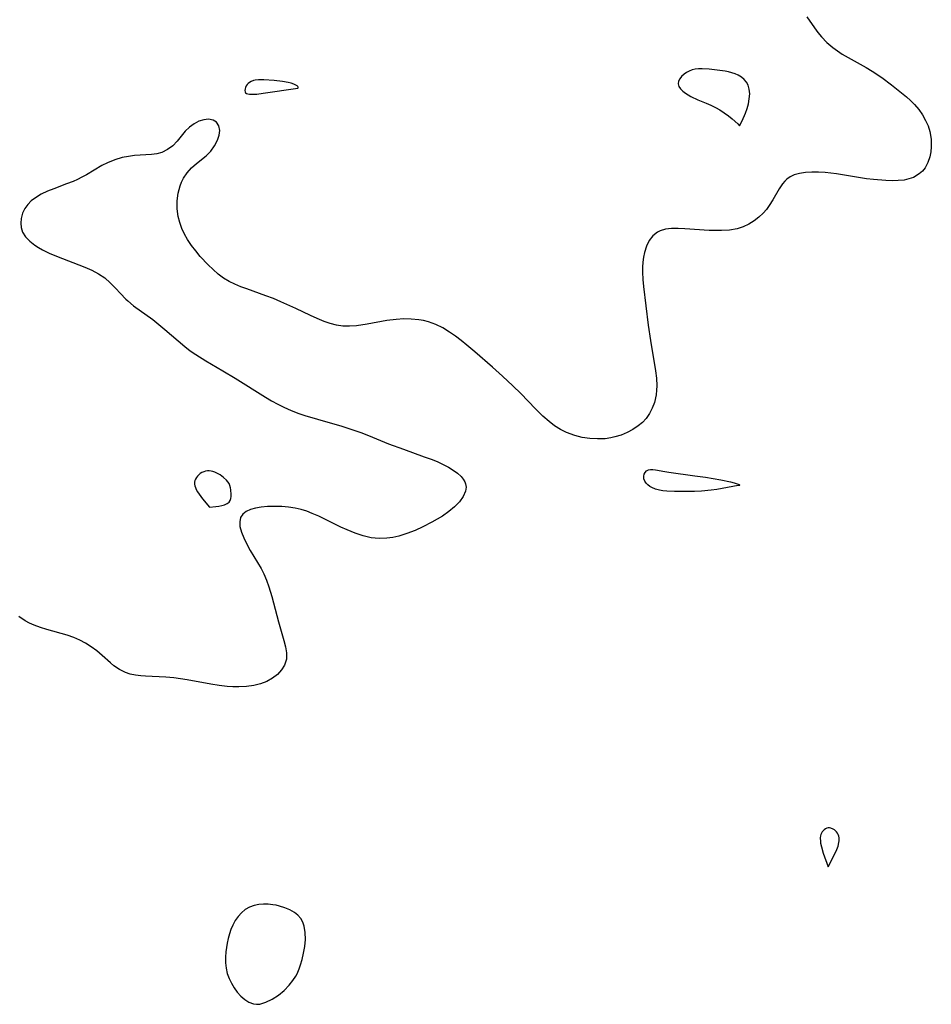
# Model space of a CAD drawing. Header units: metres. Extents: x 1073367 to 1082519, y 1569854 to 1574957.
# Tile 310 of 656: x 1075936 to 1076142, y 1573215 to 1573438. Entities that reach past the tile are written whole.
import ezdxf

# ---------------------------------------------------------------- set-up
doc = ezdxf.new("R2010")
doc.units = ezdxf.units.M
doc.layers.add('CGG_CurvaNivelLidar_v1', color=253, linetype='Continuous', lineweight=30)

msp = doc.modelspace()

# ---------------------------------------------------------------- linework, layer by layer
at = {"layer": 'CGG_CurvaNivelLidar_v1'}
for p, q in [((1076113.7237, 1573438.9899, 67.5), (1076115.4692, 1573436.494, 67.5)), ((1076115.4692, 1573436.494, 67.5), (1076116.226, 1573435.4558, 67.5)), ((1076116.226, 1573435.4558, 67.5), (1076117.027, 1573434.4528, 67.5)), ((1076117.027, 1573434.4528, 67.5), (1076118.2123, 1573433.185, 67.5)), ((1076118.2123, 1573433.185, 67.5), (1076119.5816, 1573432.0047, 67.5)), ((1076119.5816, 1573432.0047, 67.5), (1076120.634, 1573431.2493, 67.5)), ((1076120.634, 1573431.2493, 67.5), (1076121.7373, 1573430.5475, 67.5)), ((1076121.7373, 1573430.5475, 67.5), (1076127.1379, 1573427.4853, 67.5)), ((1076127.1379, 1573427.4853, 67.5), (1076128.4693, 1573426.6725, 67.5)), ((1076085.37, 1573425.4836, 67.5), (1076084.9273, 1573424.9378, 67.5)), ((1076085.9333, 1573425.9869, 67.5), (1076085.37, 1573425.4836, 67.5)), ((1076086.4835, 1573426.3612, 67.5), (1076085.9333, 1573425.9869, 67.5)), ((1076087.0888, 1573426.6808, 67.5), (1076086.4835, 1573426.3612, 67.5)), ((1076087.7379, 1573426.9354, 67.5), (1076087.0888, 1573426.6808, 67.5)), ((1076088.4231, 1573427.1106, 67.5), (1076087.7379, 1573426.9354, 67.5)), ((1076089.1899, 1573427.1993, 67.5), (1076088.4231, 1573427.1106, 67.5)), ((1076089.9836, 1573427.2091, 67.5), (1076089.1899, 1573427.1993, 67.5)), ((1076091.627, 1573427.1008, 67.5), (1076089.9836, 1573427.2091, 67.5)), ((1076093.4269, 1573426.9275, 67.5), (1076091.627, 1573427.1008, 67.5)), ((1076095.2198, 1573426.6718, 67.5), (1076093.4269, 1573426.9275, 67.5)), ((1076096.0028, 1573426.5056, 67.5), (1076095.2198, 1573426.6718, 67.5)), ((1076096.7642, 1573426.2999, 67.5), (1076096.0028, 1573426.5056, 67.5)), ((1076097.4958, 1573426.0499, 67.5), (1076096.7642, 1573426.2999, 67.5)), ((1076098.1863, 1573425.7472, 67.5), (1076097.4958, 1573426.0499, 67.5)), ((1076098.9201, 1573425.3143, 67.5), (1076098.1863, 1573425.7472, 67.5)), ((1076099.5534, 1573424.7837, 67.5), (1076098.9201, 1573425.3143, 67.5)), ((1076128.4693, 1573426.6725, 67.5), (1076130.6451, 1573425.2167, 67.5)), ((1076130.6451, 1573425.2167, 67.5), (1076132.8479, 1573423.5949, 67.5)), ((1075986.6493, 1573422.9791, 67.5), (1075986.5494, 1573422.6341, 67.5)), ((1075986.811, 1573423.323, 67.5), (1075986.6493, 1573422.9791, 67.5)), ((1075987.0077, 1573423.616, 67.5), (1075986.811, 1573423.323, 67.5)), ((1075987.25, 1573423.8854, 67.5), (1075987.0077, 1573423.616, 67.5)), ((1075987.5354, 1573424.1213, 67.5), (1075987.25, 1573423.8854, 67.5)), ((1075987.962, 1573424.3625, 67.5), (1075987.5354, 1573424.1213, 67.5)), ((1075988.441, 1573424.5345, 67.5), (1075987.962, 1573424.3625, 67.5)), ((1075988.8201, 1573424.6188, 67.5), (1075988.441, 1573424.5345, 67.5)), ((1075989.6226, 1573424.7043, 67.5), (1075988.8201, 1573424.6188, 67.5)), ((1075990.7839, 1573424.7079, 67.5), (1075989.6226, 1573424.7043, 67.5)), ((1075993.1749, 1573424.539, 67.5), (1075990.7839, 1573424.7079, 67.5)), ((1075995.001, 1573424.3413, 67.5), (1075993.1749, 1573424.539, 67.5)), ((1075996.3508, 1573424.0911, 67.5), (1075995.001, 1573424.3413, 67.5)), ((1075996.9983, 1573423.9251, 67.5), (1075996.3508, 1573424.0911, 67.5)), ((1075997.5787, 1573423.7355, 67.5), (1075996.9983, 1573423.9251, 67.5)), ((1075998.0565, 1573423.5263, 67.5), (1075997.5787, 1573423.7355, 67.5)), ((1075998.3741, 1573423.3256, 67.5), (1075998.0565, 1573423.5263, 67.5)), ((1075998.5251, 1573423.1784, 67.5), (1075998.3741, 1573423.3256, 67.5)), ((1075998.6111, 1573423.0114, 67.5), (1075998.5251, 1573423.1784, 67.5)), ((1075998.5968, 1573422.8797, 67.5), (1075998.6111, 1573423.0114, 67.5)), ((1076084.6383, 1573424.3705, 67.5), (1076084.5507, 1573423.8003, 67.5)), ((1076084.5507, 1573423.8003, 67.5), (1076084.7102, 1573423.2327, 67.5)), ((1076084.9273, 1573424.9378, 67.5), (1076084.6383, 1573424.3705, 67.5)), ((1076084.7102, 1573423.2327, 67.5), (1076085.0786, 1573422.6845, 67.5)), ((1076100.0454, 1573424.1695, 67.5), (1076099.5534, 1573424.7837, 67.5)), ((1076100.4225, 1573423.4721, 67.5), (1076100.0454, 1573424.1695, 67.5)), ((1076100.6774, 1573422.5973, 67.5), (1076100.4225, 1573423.4721, 67.5)), ((1076132.8479, 1573423.5949, 67.5), (1076135.1582, 1573421.7952, 67.5)), ((1075986.5494, 1573422.6341, 67.5), (1075986.5141, 1573422.3053, 67.5)), ((1075986.5141, 1573422.3053, 67.5), (1075986.5511, 1573422.0113, 67.5)), ((1075986.5511, 1573422.0113, 67.5), (1075986.6733, 1573421.7728, 67.5)), ((1075986.6733, 1573421.7728, 67.5), (1075986.8873, 1573421.6084, 67.5)), ((1075986.8873, 1573421.6084, 67.5), (1075987.1788, 1573421.5043, 67.5)), ((1075987.1788, 1573421.5043, 67.5), (1075987.5293, 1573421.4473, 67.5)), ((1075987.5293, 1573421.4473, 67.5), (1075988.3524, 1573421.4335, 67.5)), ((1075988.3524, 1573421.4335, 67.5), (1075989.1996, 1573421.4978, 67.5)), ((1075989.1996, 1573421.4978, 67.5), (1075990.6685, 1573421.6776, 67.5)), ((1075990.6685, 1573421.6776, 67.5), (1075998.5, 1573422.8109, 67.5)), ((1075998.5, 1573422.8109, 67.5), (1075998.5968, 1573422.8797, 67.5)), ((1076085.0786, 1573422.6845, 67.5), (1076085.6045, 1573422.1602, 67.5)), ((1076085.6045, 1573422.1602, 67.5), (1076086.2506, 1573421.6665, 67.5)), ((1076086.2506, 1573421.6665, 67.5), (1076086.8457, 1573421.2917, 67.5)), ((1076086.8457, 1573421.2917, 67.5), (1076087.4883, 1573420.9392, 67.5)), ((1076087.4883, 1573420.9392, 67.5), (1076089.0432, 1573420.2175, 67.5)), ((1076100.768, 1573421.5479, 67.5), (1076100.6774, 1573422.5973, 67.5)), ((1076100.6899, 1573420.3911, 67.5), (1076100.768, 1573421.5479, 67.5)), ((1076135.1582, 1573421.7952, 67.5), (1076136.2678, 1573420.8671, 67.5)), ((1076136.2678, 1573420.8671, 67.5), (1076137.1928, 1573420.0333, 67.5)), ((1076089.0432, 1573420.2175, 67.5), (1076090.8878, 1573419.4619, 67.5)), ((1076090.8878, 1573419.4619, 67.5), (1076091.9461, 1573418.9909, 67.5)), ((1076091.9461, 1573418.9909, 67.5), (1076093.0675, 1573418.4353, 67.5)), ((1076100.1672, 1573418.2138, 67.5), (1076100.4777, 1573419.2979, 67.5)), ((1076100.4777, 1573419.2979, 67.5), (1076100.6899, 1573420.3911, 67.5)), ((1076137.1928, 1573420.0333, 67.5), (1076138.0625, 1573419.1615, 67.5)), ((1076138.0625, 1573419.1615, 67.5), (1076139.0318, 1573418.0222, 67.5)), ((1076093.0675, 1573418.4353, 67.5), (1076093.9859, 1573417.9236, 67.5)), ((1076093.9859, 1573417.9236, 67.5), (1076095.0183, 1573417.2601, 67.5)), ((1076095.0183, 1573417.2601, 67.5), (1076095.9733, 1573416.5661, 67.5)), ((1076095.9733, 1573416.5661, 67.5), (1076096.8209, 1573415.8904, 67.5)), ((1076099.0541, 1573415.4457, 67.5), (1076099.7999, 1573417.1819, 67.5)), ((1076099.7999, 1573417.1819, 67.5), (1076100.1672, 1573418.2138, 67.5)), ((1076139.0318, 1573418.0222, 67.5), (1076139.8821, 1573416.8124, 67.5)), ((1076139.8821, 1573416.8124, 67.5), (1076140.6002, 1573415.541, 67.5)), ((1075975.0074, 1573414.7479, 67.5), (1075973.9687, 1573413.9699, 67.5)), ((1075976.1078, 1573415.3386, 67.5), (1075975.0074, 1573414.7479, 67.5)), ((1075977.2128, 1573415.6882, 67.5), (1075976.1078, 1573415.3386, 67.5)), ((1075978.282, 1573415.79, 67.5), (1075977.2128, 1573415.6882, 67.5)), ((1075979.3085, 1573415.6061, 67.5), (1075978.282, 1573415.79, 67.5)), ((1075980.12, 1573415.1113, 67.5), (1075979.3085, 1573415.6061, 67.5)), ((1075980.6324, 1573414.2968, 67.5), (1075980.12, 1573415.1113, 67.5)), ((1075980.818, 1573413.2546, 67.5), (1075980.6324, 1573414.2968, 67.5)), ((1076096.8209, 1573415.8904, 67.5), (1076098.0699, 1573414.7853, 67.5)), ((1076098.0699, 1573414.7853, 67.5), (1076098.5, 1573414.3194, 67.5)), ((1076098.5, 1573414.3194, 67.5), (1076099.0541, 1573415.4457, 67.5)), ((1076140.6002, 1573415.541, 67.5), (1076141.1452, 1573414.2793, 67.5)), ((1076141.1452, 1573414.2793, 67.5), (1076141.5447, 1573412.9822, 67.5)), ((1075973.0252, 1573413.0534, 67.5), (1075971.2081, 1573410.842, 67.5)), ((1075973.9687, 1573413.9699, 67.5), (1075973.0252, 1573413.0534, 67.5)), ((1075980.3273, 1573411.0403, 67.5), (1075980.6981, 1573412.1719, 67.5)), ((1075980.6981, 1573412.1719, 67.5), (1075980.818, 1573413.2546, 67.5)), ((1076141.5447, 1573412.9822, 67.5), (1076141.8362, 1573411.2583, 67.5)), ((1075970.1774, 1573409.8061, 67.5), (1075969.0087, 1573408.9222, 67.5)), ((1075971.2081, 1573410.842, 67.5), (1075970.1774, 1573409.8061, 67.5)), ((1075978.7747, 1573408.6006, 67.5), (1075979.6582, 1573409.7894, 67.5)), ((1075979.6582, 1573409.7894, 67.5), (1075980.3273, 1573411.0403, 67.5)), ((1076141.8362, 1573411.2583, 67.5), (1076141.8797, 1573409.5423, 67.5)), ((1075960.1553, 1573407.38, 67.5), (1075958.7683, 1573407.1132, 67.5)), ((1075961.5379, 1573407.5477, 67.5), (1075960.1553, 1573407.38, 67.5)), ((1075965.4086, 1573407.7776, 67.5), (1075961.5379, 1573407.5477, 67.5)), ((1075966.5893, 1573407.9499, 67.5), (1075965.4086, 1573407.7776, 67.5)), ((1075967.707, 1573408.2661, 67.5), (1075966.5893, 1573407.9499, 67.5)), ((1075969.0087, 1573408.9222, 67.5), (1075967.707, 1573408.2661, 67.5)), ((1075975.5374, 1573405.7781, 67.5), (1075977.7249, 1573407.5249, 67.5)), ((1075977.7249, 1573407.5249, 67.5), (1075978.7747, 1573408.6006, 67.5)), ((1076141.7711, 1573408.4009, 67.5), (1076141.5557, 1573407.3003, 67.5)), ((1076141.8797, 1573409.5423, 67.5), (1076141.7711, 1573408.4009, 67.5)), ((1075954.1547, 1573405.2964, 67.5), (1075950.6338, 1573403.2301, 67.5)), ((1075955.4316, 1573405.946, 67.5), (1075954.1547, 1573405.2964, 67.5)), ((1075957.0792, 1573406.6175, 67.5), (1075955.4316, 1573405.946, 67.5)), ((1075958.7683, 1573407.1132, 67.5), (1075957.0792, 1573406.6175, 67.5)), ((1075974.4589, 1573404.7952, 67.5), (1075975.5374, 1573405.7781, 67.5)), ((1076141.1254, 1573405.9847, 67.5), (1076140.4915, 1573404.8077, 67.5)), ((1076141.5557, 1573407.3003, 67.5), (1076141.1254, 1573405.9847, 67.5)), ((1075950.6338, 1573403.2301, 67.5), (1075949.5886, 1573402.653, 67.5)), ((1075972.6313, 1573402.4346, 67.5), (1075973.4706, 1573403.6814, 67.5)), ((1075973.4706, 1573403.6814, 67.5), (1075974.4589, 1573404.7952, 67.5)), ((1076110.8312, 1573403.184, 67.5), (1076109.9441, 1573402.7874, 67.5)), ((1076112.0424, 1573403.5099, 67.5), (1076110.8312, 1573403.184, 67.5)), ((1076113.3801, 1573403.7083, 67.5), (1076112.0424, 1573403.5099, 67.5)), ((1076114.8146, 1573403.7994, 67.5), (1076113.3801, 1573403.7083, 67.5)), ((1076116.3215, 1573403.7964, 67.5), (1076114.8146, 1573403.7994, 67.5)), ((1076117.8809, 1573403.7063, 67.5), (1076116.3215, 1573403.7964, 67.5)), ((1076120.4003, 1573403.4147, 67.5), (1076117.8809, 1573403.7063, 67.5)), ((1076127.2075, 1573402.3353, 67.5), (1076120.4003, 1573403.4147, 67.5)), ((1076139.1619, 1573403.4209, 67.5), (1076137.8452, 1573402.6336, 67.5)), ((1076139.8826, 1573404.0636, 67.5), (1076139.1619, 1573403.4209, 67.5)), ((1076140.4915, 1573404.8077, 67.5), (1076139.8826, 1573404.0636, 67.5)), ((1075946.1747, 1573401.1532, 67.5), (1075943.2717, 1573400.0733, 67.5)), ((1075947.6216, 1573401.7326, 67.5), (1075946.1747, 1573401.1532, 67.5)), ((1075948.6169, 1573402.174, 67.5), (1075947.6216, 1573401.7326, 67.5)), ((1075949.5886, 1573402.653, 67.5), (1075948.6169, 1573402.174, 67.5)), ((1075971.4362, 1573399.0304, 67.5), (1075971.8637, 1573400.6919, 67.5)), ((1075971.8637, 1573400.6919, 67.5), (1075972.208, 1573401.5861, 67.5)), ((1075972.208, 1573401.5861, 67.5), (1075972.6313, 1573402.4346, 67.5)), ((1076108.2261, 1573401.1781, 67.5), (1076107.4708, 1573400.0534, 67.5)), ((1076108.7069, 1573401.7649, 67.5), (1076108.2261, 1573401.1781, 67.5)), ((1076109.1743, 1573402.2319, 67.5), (1076108.7069, 1573401.7649, 67.5)), ((1076109.9441, 1573402.7874, 67.5), (1076109.1743, 1573402.2319, 67.5)), ((1076128.773, 1573402.1516, 67.5), (1076127.2075, 1573402.3353, 67.5)), ((1076131.5988, 1573401.9142, 67.5), (1076128.773, 1573402.1516, 67.5)), ((1076133.0275, 1573401.8632, 67.5), (1076131.5988, 1573401.9142, 67.5)), ((1076134.412, 1573401.8927, 67.5), (1076133.0275, 1573401.8632, 67.5)), ((1076135.7369, 1573402.032, 67.5), (1076134.412, 1573401.8927, 67.5)), ((1076136.8299, 1573402.2691, 67.5), (1076135.7369, 1573402.032, 67.5)), ((1076137.8452, 1573402.6336, 67.5), (1076136.8299, 1573402.2691, 67.5)), ((1075940.4159, 1573398.828, 67.5), (1075939.0921, 1573398.0316, 67.5)), ((1075941.8655, 1573399.5105, 67.5), (1075940.4159, 1573398.828, 67.5)), ((1075943.2717, 1573400.0733, 67.5), (1075941.8655, 1573399.5105, 67.5)), ((1075971.2219, 1573397.298, 67.5), (1075971.4362, 1573399.0304, 67.5)), ((1076107.4708, 1573400.0534, 67.5), (1076106.0078, 1573397.5394, 67.5)), ((1075937.3786, 1573396.4921, 67.5), (1075936.7267, 1573395.6049, 67.5)), ((1075938.1734, 1573397.3043, 67.5), (1075937.3786, 1573396.4921, 67.5)), ((1075939.0921, 1573398.0316, 67.5), (1075938.1734, 1573397.3043, 67.5)), ((1075971.2176, 1573395.5328, 67.5), (1075971.2219, 1573397.298, 67.5)), ((1076105.1993, 1573396.2648, 67.5), (1076104.5556, 1573395.3916, 67.5)), ((1076106.0078, 1573397.5394, 67.5), (1076105.1993, 1573396.2648, 67.5)), ((1075936.1789, 1573394.5062, 67.5), (1075935.8577, 1573393.3551, 67.5)), ((1075936.7267, 1573395.6049, 67.5), (1075936.1789, 1573394.5062, 67.5)), ((1075971.4339, 1573393.8039, 67.5), (1075971.2176, 1573395.5328, 67.5)), ((1076103.8465, 1573394.5642, 67.5), (1076102.8578, 1573393.6089, 67.5)), ((1076104.5556, 1573395.3916, 67.5), (1076103.8465, 1573394.5642, 67.5)), ((1075935.8577, 1573393.3551, 67.5), (1075935.7733, 1573392.3014, 67.5)), ((1075935.7733, 1573392.3014, 67.5), (1075935.8888, 1573391.262, 67.5)), ((1075971.7854, 1573392.4321, 67.5), (1075971.4339, 1573393.8039, 67.5)), ((1075972.2774, 1573391.0856, 67.5), (1075971.7854, 1573392.4321, 67.5)), ((1076100.5907, 1573392.0396, 67.5), (1076099.2854, 1573391.4433, 67.5)), ((1076101.7698, 1573392.762, 67.5), (1076100.5907, 1573392.0396, 67.5)), ((1076102.8578, 1573393.6089, 67.5), (1076101.7698, 1573392.762, 67.5)), ((1075935.8888, 1573391.262, 67.5), (1075936.2152, 1573390.2661, 67.5)), ((1075936.2152, 1573390.2661, 67.5), (1075936.8928, 1573389.1624, 67.5)), ((1075972.8883, 1573389.7698, 67.5), (1075972.2774, 1573391.0856, 67.5)), ((1075973.5663, 1573388.555, 67.5), (1075972.8883, 1573389.7698, 67.5)), ((1076079.8798, 1573390.2215, 67.5), (1076078.8692, 1573389.4026, 67.5)), ((1076080.5042, 1573390.5294, 67.5), (1076079.8798, 1573390.2215, 67.5)), ((1076081.7365, 1573390.8808, 67.5), (1076080.5042, 1573390.5294, 67.5)), ((1076083.0988, 1573391.042, 67.5), (1076081.7365, 1573390.8808, 67.5)), ((1076084.5582, 1573391.0684, 67.5), (1076083.0988, 1573391.042, 67.5)), ((1076086.0884, 1573391.0073, 67.5), (1076084.5582, 1573391.0684, 67.5)), ((1076091.5947, 1573390.624, 67.5), (1076086.0884, 1573391.0073, 67.5)), ((1076093.0059, 1573390.5729, 67.5), (1076091.5947, 1573390.624, 67.5)), ((1076094.4042, 1573390.5769, 67.5), (1076093.0059, 1573390.5729, 67.5)), ((1076096.1847, 1573390.7013, 67.5), (1076094.4042, 1573390.5769, 67.5)), ((1076097.9035, 1573391.0078, 67.5), (1076096.1847, 1573390.7013, 67.5)), ((1076099.2854, 1573391.4433, 67.5), (1076097.9035, 1573391.0078, 67.5)), ((1075936.8928, 1573389.1624, 67.5), (1075937.8305, 1573388.1599, 67.5)), ((1075937.8305, 1573388.1599, 67.5), (1075938.9729, 1573387.2584, 67.5)), ((1075974.4326, 1573387.2413, 67.5), (1075973.5663, 1573388.555, 67.5)), ((1076078.0539, 1573388.3225, 67.5), (1076077.4164, 1573387.0416, 67.5)), ((1076078.8692, 1573389.4026, 67.5), (1076078.0539, 1573388.3225, 67.5)), ((1075938.9729, 1573387.2584, 67.5), (1075939.8003, 1573386.7295, 67.5)), ((1075939.8003, 1573386.7295, 67.5), (1075940.6828, 1573386.2373, 67.5)), ((1075940.6828, 1573386.2373, 67.5), (1075942.232, 1573385.4874, 67.5)), ((1075942.232, 1573385.4874, 67.5), (1075943.8587, 1573384.7941, 67.5)), ((1075975.3878, 1573385.9767, 67.5), (1075974.4326, 1573387.2413, 67.5)), ((1075976.4096, 1573384.7572, 67.5), (1075975.3878, 1573385.9767, 67.5)), ((1076076.9524, 1573385.606, 67.5), (1076076.738, 1573384.5641, 67.5)), ((1076077.4164, 1573387.0416, 67.5), (1076076.9524, 1573385.606, 67.5)), ((1075943.8587, 1573384.7941, 67.5), (1075950.2811, 1573382.2941, 67.5)), ((1075978.1897, 1573382.8528, 67.5), (1075976.4096, 1573384.7572, 67.5)), ((1076076.5975, 1573383.478, 67.5), (1076076.5227, 1573382.3338, 67.5)), ((1076076.738, 1573384.5641, 67.5), (1076076.5975, 1573383.478, 67.5)), ((1075950.2811, 1573382.2941, 67.5), (1075951.8879, 1573381.5961, 67.5)), ((1075951.8879, 1573381.5961, 67.5), (1075953.4042, 1573380.8163, 67.5)), ((1075953.4042, 1573380.8163, 67.5), (1075954.7916, 1573379.9075, 67.5)), ((1075979.3189, 1573381.7706, 67.5), (1075978.1897, 1573382.8528, 67.5)), ((1075980.4902, 1573380.76, 67.5), (1075979.3189, 1573381.7706, 67.5)), ((1075981.7127, 1573379.8439, 67.5), (1075980.4902, 1573380.76, 67.5)), ((1076076.5227, 1573382.3338, 67.5), (1076076.511, 1573381.1612, 67.5)), ((1076076.511, 1573381.1612, 67.5), (1076076.582, 1573379.5529, 67.5)), ((1075954.7916, 1573379.9075, 67.5), (1075956.0608, 1573378.8037, 67.5)), ((1075956.0608, 1573378.8037, 67.5), (1075957.2265, 1573377.586, 67.5)), ((1075982.9988, 1573379.0509, 67.5), (1075981.7127, 1573379.8439, 67.5)), ((1075984.2191, 1573378.4545, 67.5), (1075982.9988, 1573379.0509, 67.5)), ((1075985.565, 1573377.8937, 67.5), (1075984.2191, 1573378.4545, 67.5)), ((1076076.582, 1573379.5529, 67.5), (1076076.7255, 1573377.9158, 67.5)), ((1075957.2265, 1573377.586, 67.5), (1075958.3642, 1573376.3285, 67.5)), ((1075958.3642, 1573376.3285, 67.5), (1075959.5475, 1573375.1021, 67.5)), ((1075986.9535, 1573377.3727, 67.5), (1075985.565, 1573377.8937, 67.5)), ((1075991.2682, 1573375.8458, 67.5), (1075986.9535, 1573377.3727, 67.5)), ((1076076.7255, 1573377.9158, 67.5), (1076077.8027, 1573369.1972, 67.5)), ((1075959.5475, 1573375.1021, 67.5), (1075959.9983, 1573374.6818, 67.5)), ((1075959.9983, 1573374.6818, 67.5), (1075961.3366, 1573373.579, 67.5)), ((1075992.9839, 1573375.1892, 67.5), (1075991.2682, 1573375.8458, 67.5)), ((1075994.6881, 1573374.4913, 67.5), (1075992.9839, 1573375.1892, 67.5)), ((1075998.0425, 1573372.9896, 67.5), (1075994.6881, 1573374.4913, 67.5)), ((1075961.3366, 1573373.579, 67.5), (1075965.6583, 1573370.4629, 67.5)), ((1076001.3351, 1573371.3971, 67.5), (1075998.0425, 1573372.9896, 67.5)), ((1075965.6583, 1573370.4629, 67.5), (1075967.057, 1573369.342, 67.5)), ((1076002.8831, 1573370.6834, 67.5), (1076001.3351, 1573371.3971, 67.5)), ((1076004.4369, 1573370.044, 67.5), (1076002.8831, 1573370.6834, 67.5)), ((1076005.8362, 1573369.5681, 67.5), (1076004.4369, 1573370.044, 67.5)), ((1076007.2494, 1573369.2088, 67.5), (1076005.8362, 1573369.5681, 67.5)), ((1076018.6168, 1573370.2312, 67.5), (1076014.1828, 1573369.4222, 67.5)), ((1076020.7427, 1573370.4964, 67.5), (1076018.6168, 1573370.2312, 67.5)), ((1076022.4708, 1573370.5862, 67.5), (1076020.7427, 1573370.4964, 67.5)), ((1076024.1865, 1573370.5545, 67.5), (1076022.4708, 1573370.5862, 67.5)), ((1076025.8767, 1573370.3954, 67.5), (1076024.1865, 1573370.5545, 67.5)), ((1076026.9777, 1573370.2105, 67.5), (1076025.8767, 1573370.3954, 67.5)), ((1076028.0563, 1573369.946, 67.5), (1076026.9777, 1573370.2105, 67.5)), ((1076029.7024, 1573369.3449, 67.5), (1076028.0563, 1573369.946, 67.5)), ((1075967.057, 1573369.342, 67.5), (1075968.4316, 1573368.1814, 67.5)), ((1075968.4316, 1573368.1814, 67.5), (1075972.9027, 1573364.3239, 67.5)), ((1076008.6786, 1573368.9961, 67.5), (1076007.2494, 1573369.2088, 67.5)), ((1076010.2113, 1573368.9539, 67.5), (1076008.6786, 1573368.9961, 67.5)), ((1076011.7606, 1573369.0629, 67.5), (1076010.2113, 1573368.9539, 67.5)), ((1076014.1828, 1573369.4222, 67.5), (1076011.7606, 1573369.0629, 67.5)), ((1076031.2936, 1573368.5551, 67.5), (1076029.7024, 1573369.3449, 67.5)), ((1076032.8393, 1573367.62, 67.5), (1076031.2936, 1573368.5551, 67.5)), ((1076034.1719, 1573366.7002, 67.5), (1076032.8393, 1573367.62, 67.5)), ((1076077.8027, 1573369.1972, 67.5), (1076078.2907, 1573365.7431, 67.5)), ((1076035.4817, 1573365.7144, 67.5), (1076034.1719, 1573366.7002, 67.5)), ((1076036.775, 1573364.6807, 67.5), (1076035.4817, 1573365.7144, 67.5)), ((1076078.2907, 1573365.7431, 67.5), (1076079.4536, 1573358.8536, 67.5)), ((1075972.9027, 1573364.3239, 67.5), (1075974.1349, 1573363.3939, 67.5)), ((1075974.1349, 1573363.3939, 67.5), (1075975.4301, 1573362.5161, 67.5)), ((1076038.5939, 1573363.157, 67.5), (1076036.775, 1573364.6807, 67.5)), ((1076042.5705, 1573359.6773, 67.5), (1076038.5939, 1573363.157, 67.5)), ((1075975.4301, 1573362.5161, 67.5), (1075977.6503, 1573361.1397, 67.5)), ((1075977.6503, 1573361.1397, 67.5), (1075981.5644, 1573358.8442, 67.5)), ((1075981.5644, 1573358.8442, 67.5), (1075984.3488, 1573357.1696, 67.5)), ((1076044.8587, 1573357.6067, 67.5), (1076042.5705, 1573359.6773, 67.5)), ((1076079.4536, 1573358.8536, 67.5), (1076079.6514, 1573357.1565, 67.5)), ((1075984.3488, 1573357.1696, 67.5), (1075991.1998, 1573352.856, 67.5)), ((1076047.1492, 1573355.4701, 67.5), (1076044.8587, 1573357.6067, 67.5)), ((1076079.6514, 1573357.1565, 67.5), (1076079.7287, 1573355.4848, 67.5)), ((1076048.9407, 1573353.7272, 67.5), (1076047.1492, 1573355.4701, 67.5)), ((1076079.6937, 1573354.4414, 67.5), (1076079.5869, 1573353.4167, 67.5)), ((1076079.7287, 1573355.4848, 67.5), (1076079.6937, 1573354.4414, 67.5)), ((1075991.1998, 1573352.856, 67.5), (1075992.558, 1573352.0672, 67.5)), ((1075992.558, 1573352.0672, 67.5), (1075993.9399, 1573351.3192, 67.5)), ((1076052.3075, 1573350.2294, 67.5), (1076048.9407, 1573353.7272, 67.5)), ((1076079.5869, 1573353.4167, 67.5), (1076079.2076, 1573351.6605, 67.5)), ((1075993.9399, 1573351.3192, 67.5), (1075995.3484, 1573350.6213, 67.5)), ((1075995.3484, 1573350.6213, 67.5), (1075997.0226, 1573349.8842, 67.5)), ((1075997.0226, 1573349.8842, 67.5), (1075998.7333, 1573349.2267, 67.5)), ((1076053.946, 1573348.6166, 67.5), (1076052.3075, 1573350.2294, 67.5)), ((1076078.7326, 1573350.3731, 67.5), (1076078.1038, 1573349.1701, 67.5)), ((1076079.2076, 1573351.6605, 67.5), (1076078.7326, 1573350.3731, 67.5)), ((1075998.7333, 1573349.2267, 67.5), (1076000.1205, 1573348.7572, 67.5)), ((1076000.1205, 1573348.7572, 67.5), (1076002.9376, 1573347.9157, 67.5)), ((1076002.9376, 1573347.9157, 67.5), (1076008.4537, 1573346.3493, 67.5)), ((1076055.351, 1573347.3944, 67.5), (1076053.946, 1573348.6166, 67.5)), ((1076056.6135, 1573346.4359, 67.5), (1076055.351, 1573347.3944, 67.5)), ((1076077.3243, 1573348.0704, 67.5), (1076076.4907, 1573347.1802, 67.5)), ((1076078.1038, 1573349.1701, 67.5), (1076077.3243, 1573348.0704, 67.5)), ((1076008.4537, 1573346.3493, 67.5), (1076010.9764, 1573345.5203, 67.5)), ((1076010.9764, 1573345.5203, 67.5), (1076012.7355, 1573344.8723, 67.5)), ((1076057.9277, 1573345.5863, 67.5), (1076056.6135, 1573346.4359, 67.5)), ((1076059.2996, 1573344.8733, 67.5), (1076057.9277, 1573345.5863, 67.5)), ((1076074.3388, 1573345.5786, 67.5), (1076073.0372, 1573344.8916, 67.5)), ((1076075.5527, 1573346.3889, 67.5), (1076074.3388, 1573345.5786, 67.5)), ((1076076.4907, 1573347.1802, 67.5), (1076075.5527, 1573346.3889, 67.5)), ((1076012.7355, 1573344.8723, 67.5), (1076014.4801, 1573344.1858, 67.5)), ((1076014.4801, 1573344.1858, 67.5), (1076019.0284, 1573342.3507, 67.5)), ((1076061.1876, 1573344.18, 67.5), (1076059.2996, 1573344.8733, 67.5)), ((1076062.8681, 1573343.7773, 67.5), (1076061.1876, 1573344.18, 67.5)), ((1076064.6024, 1573343.5287, 67.5), (1076062.8681, 1573343.7773, 67.5)), ((1076066.3391, 1573343.4329, 67.5), (1076064.6024, 1573343.5287, 67.5)), ((1076068.0524, 1573343.4947, 67.5), (1076066.3391, 1573343.4329, 67.5)), ((1076069.3287, 1573343.6649, 67.5), (1076068.0524, 1573343.4947, 67.5)), ((1076070.2701, 1573343.8806, 67.5), (1076069.3287, 1573343.6649, 67.5)), ((1076071.6738, 1573344.3241, 67.5), (1076070.2701, 1573343.8806, 67.5)), ((1076073.0372, 1573344.8916, 67.5), (1076071.6738, 1573344.3241, 67.5)), ((1076019.0284, 1573342.3507, 67.5), (1076022.4116, 1573341.099, 67.5)), ((1076022.4116, 1573341.099, 67.5), (1076027.1201, 1573339.4169, 67.5)), ((1076027.1201, 1573339.4169, 67.5), (1076028.8706, 1573338.7672, 67.5)), ((1076028.8706, 1573338.7672, 67.5), (1076030.1634, 1573338.2389, 67.5)), ((1075977.6048, 1573336.1287, 67.5), (1075977.1911, 1573335.9981, 67.5)), ((1075978.0295, 1573336.2066, 67.5), (1075977.6048, 1573336.1287, 67.5)), ((1075978.4598, 1573336.2228, 67.5), (1075978.0295, 1573336.2066, 67.5)), ((1075978.8725, 1573336.1733, 67.5), (1075978.4598, 1573336.2228, 67.5)), ((1075979.2842, 1573336.0699, 67.5), (1075978.8725, 1573336.1733, 67.5)), ((1075979.6931, 1573335.924, 67.5), (1075979.2842, 1573336.0699, 67.5)), ((1076030.1634, 1573338.2389, 67.5), (1076031.4016, 1573337.675, 67.5)), ((1076031.4016, 1573337.675, 67.5), (1076032.5678, 1573337.0697, 67.5)), ((1076032.5678, 1573337.0697, 67.5), (1076033.6571, 1573336.4068, 67.5)), ((1076033.6571, 1573336.4068, 67.5), (1076034.6262, 1573335.6967, 67.5)), ((1076077.1088, 1573335.8663, 67.5), (1076077.4407, 1573336.1823, 67.5)), ((1076077.4407, 1573336.1823, 67.5), (1076077.8568, 1573336.4126, 67.5)), ((1076077.8568, 1573336.4126, 67.5), (1076078.3373, 1573336.5398, 67.5)), ((1076078.3373, 1573336.5398, 67.5), (1076078.8596, 1573336.5532, 67.5)), ((1076078.8596, 1573336.5532, 67.5), (1076079.4235, 1573336.4825, 67.5)), ((1076079.4235, 1573336.4825, 67.5), (1076081.53, 1573336.0604, 67.5)), ((1075975.1775, 1573333.9971, 67.5), (1075975.0935, 1573333.6213, 67.5)), ((1075975.3325, 1573334.3601, 67.5), (1075975.1775, 1573333.9971, 67.5)), ((1075975.5433, 1573334.707, 67.5), (1075975.3325, 1573334.3601, 67.5)), ((1075975.7994, 1573335.0332, 67.5), (1075975.5433, 1573334.707, 67.5)), ((1075976.0943, 1573335.3324, 67.5), (1075975.7994, 1573335.0332, 67.5)), ((1075976.4247, 1573335.5962, 67.5), (1075976.0943, 1573335.3324, 67.5)), ((1075976.795, 1573335.8201, 67.5), (1075976.4247, 1573335.5962, 67.5)), ((1075977.1911, 1573335.9981, 67.5), (1075976.795, 1573335.8201, 67.5)), ((1075980.4939, 1573335.5352, 67.5), (1075979.6931, 1573335.924, 67.5)), ((1075980.907, 1573335.2851, 67.5), (1075980.4939, 1573335.5352, 67.5)), ((1075981.6898, 1573334.7182, 67.5), (1075980.907, 1573335.2851, 67.5)), ((1075982.3851, 1573334.0744, 67.5), (1075981.6898, 1573334.7182, 67.5)), ((1075982.6812, 1573333.7208, 67.5), (1075982.3851, 1573334.0744, 67.5)), ((1076034.6262, 1573335.6967, 67.5), (1076035.4452, 1573334.9403, 67.5)), ((1076035.4452, 1573334.9403, 67.5), (1076035.9327, 1573334.3497, 67.5)), ((1076035.9327, 1573334.3497, 67.5), (1076036.2974, 1573333.7304, 67.5)), ((1076076.7919, 1573334.9802, 67.5), (1076076.8858, 1573335.4779, 67.5)), ((1076076.8518, 1573334.4438, 67.5), (1076076.7919, 1573334.9802, 67.5)), ((1076077.0578, 1573333.9044, 67.5), (1076076.8518, 1573334.4438, 67.5)), ((1076076.8858, 1573335.4779, 67.5), (1076077.1088, 1573335.8663, 67.5)), ((1076077.3514, 1573333.4598, 67.5), (1076077.0578, 1573333.9044, 67.5)), ((1076081.53, 1573336.0604, 67.5), (1076082.4391, 1573335.9136, 67.5)), ((1076082.4391, 1573335.9136, 67.5), (1076088.3304, 1573335.0695, 67.5)), ((1076088.3304, 1573335.0695, 67.5), (1076090.7977, 1573334.7535, 67.5)), ((1076090.7977, 1573334.7535, 67.5), (1076094.2678, 1573334.181, 67.5)), ((1076094.2678, 1573334.181, 67.5), (1076096.3961, 1573333.7386, 67.5)), ((1075975.0935, 1573333.6213, 67.5), (1075975.0942, 1573333.2284, 67.5)), ((1075975.0942, 1573333.2284, 67.5), (1075975.1692, 1573332.8279, 67.5)), ((1075975.1692, 1573332.8279, 67.5), (1075975.3047, 1573332.4194, 67.5)), ((1075975.3047, 1573332.4194, 67.5), (1075975.5204, 1573331.9624, 67.5)), ((1075975.5204, 1573331.9624, 67.5), (1075975.8101, 1573331.4596, 67.5)), ((1075982.9274, 1573333.3407, 67.5), (1075982.6812, 1573333.7208, 67.5)), ((1075983.1291, 1573332.8859, 67.5), (1075982.9274, 1573333.3407, 67.5)), ((1075983.2681, 1573332.4033, 67.5), (1075983.1291, 1573332.8859, 67.5)), ((1075983.3575, 1573331.9037, 67.5), (1075983.2681, 1573332.4033, 67.5)), ((1075983.4161, 1573330.8915, 67.5), (1075983.3575, 1573331.9037, 67.5)), ((1076036.2974, 1573333.7304, 67.5), (1076036.4675, 1573333.2786, 67.5)), ((1076036.5771, 1573332.527, 67.5), (1076036.4506, 1573331.5803, 67.5)), ((1076036.4675, 1573333.2786, 67.5), (1076036.5525, 1573332.8701, 67.5)), ((1076036.5525, 1573332.8701, 67.5), (1076036.5771, 1573332.527, 67.5)), ((1076077.7369, 1573333.0479, 67.5), (1076077.3514, 1573333.4598, 67.5)), ((1076078.1573, 1573332.7088, 67.5), (1076077.7369, 1573333.0479, 67.5)), ((1076078.6359, 1573332.4158, 67.5), (1076078.1573, 1573332.7088, 67.5)), ((1076079.4379, 1573332.0816, 67.5), (1076078.6359, 1573332.4158, 67.5)), ((1076080.3251, 1573331.8486, 67.5), (1076079.4379, 1573332.0816, 67.5)), ((1076081.1405, 1573331.7128, 67.5), (1076080.3251, 1573331.8486, 67.5)), ((1076081.9878, 1573331.6233, 67.5), (1076081.1405, 1573331.7128, 67.5)), ((1076083.7427, 1573331.5375, 67.5), (1076081.9878, 1573331.6233, 67.5)), ((1076092.0461, 1573331.8203, 67.5), (1076089.8859, 1573331.6024, 67.5)), ((1076093.3175, 1573332.0057, 67.5), (1076092.0461, 1573331.8203, 67.5)), ((1076098.1444, 1573332.8825, 67.5), (1076093.3175, 1573332.0057, 67.5)), ((1076096.3961, 1573333.7386, 67.5), (1076097.264, 1573333.5201, 67.5)), ((1076097.264, 1573333.5201, 67.5), (1076097.9399, 1573333.3138, 67.5)), ((1076097.9399, 1573333.3138, 67.5), (1076098.3813, 1573333.1294, 67.5)), ((1076098.5, 1573332.9116, 67.5), (1076098.1444, 1573332.8825, 67.5)), ((1076098.3813, 1573333.1294, 67.5), (1076098.5481, 1573332.9924, 67.5)), ((1076098.5497, 1573332.9501, 67.5), (1076098.5, 1573332.9116, 67.5)), ((1076098.5481, 1573332.9924, 67.5), (1076098.5497, 1573332.9501, 67.5)), ((1075975.8101, 1573331.4596, 67.5), (1075976.1548, 1573330.9312, 67.5)), ((1075976.1548, 1573330.9312, 67.5), (1075976.952, 1573329.849, 67.5)), ((1075976.952, 1573329.849, 67.5), (1075978.5, 1573327.9662, 67.5)), ((1075982.926, 1573329.1154, 67.5), (1075983.1842, 1573329.499, 67.5)), ((1075983.1842, 1573329.499, 67.5), (1075983.3148, 1573329.929, 67.5)), ((1075983.3148, 1573329.929, 67.5), (1075983.3879, 1573330.3982, 67.5)), ((1075983.3879, 1573330.3982, 67.5), (1075983.4161, 1573330.8915, 67.5)), ((1076035.9237, 1573330.3741, 67.5), (1076035.0692, 1573329.1909, 67.5)), ((1076036.4506, 1573331.5803, 67.5), (1076035.9237, 1573330.3741, 67.5)), ((1076085.5395, 1573331.5211, 67.5), (1076083.7427, 1573331.5375, 67.5)), ((1076088.2657, 1573331.5369, 67.5), (1076085.5395, 1573331.5211, 67.5)), ((1076089.8859, 1573331.6024, 67.5), (1076088.2657, 1573331.5369, 67.5)), ((1075978.5, 1573327.9662, 67.5), (1075979.9645, 1573328.1108, 67.5)), ((1075979.9645, 1573328.1108, 67.5), (1075980.6181, 1573328.2125, 67.5)), ((1075980.6181, 1573328.2125, 67.5), (1075981.2905, 1573328.3549, 67.5)), ((1075981.2905, 1573328.3549, 67.5), (1075981.9328, 1573328.5466, 67.5)), ((1075981.9328, 1573328.5466, 67.5), (1075982.495, 1573328.7968, 67.5)), ((1075982.495, 1573328.7968, 67.5), (1075982.926, 1573329.1154, 67.5)), ((1075987.7738, 1573327.4584, 67.5), (1075986.7836, 1573327.0309, 67.5)), ((1075988.9422, 1573327.7622, 67.5), (1075987.7738, 1573327.4584, 67.5)), ((1075990.2253, 1573327.9755, 67.5), (1075988.9422, 1573327.7622, 67.5)), ((1075991.6033, 1573328.1135, 67.5), (1075990.2253, 1573327.9755, 67.5)), ((1075993.0484, 1573328.1759, 67.5), (1075991.6033, 1573328.1135, 67.5)), ((1075994.8466, 1573328.1403, 67.5), (1075993.0484, 1573328.1759, 67.5)), ((1075996.3881, 1573328.0035, 67.5), (1075994.8466, 1573328.1403, 67.5)), ((1075997.9355, 1573327.7536, 67.5), (1075996.3881, 1573328.0035, 67.5)), ((1075999.2248, 1573327.4469, 67.5), (1075997.9355, 1573327.7536, 67.5)), ((1076000.503, 1573327.0582, 67.5), (1075999.2248, 1573327.4469, 67.5)), ((1076033.9596, 1573328.0529, 67.5), (1076032.6646, 1573326.9905, 67.5)), ((1076035.0692, 1573329.1909, 67.5), (1076033.9596, 1573328.0529, 67.5)), ((1075985.5573, 1573325.6304, 67.5), (1075985.3556, 1573324.666, 67.5)), ((1075986.0273, 1573326.4313, 67.5), (1075985.5573, 1573325.6304, 67.5)), ((1075986.7836, 1573327.0309, 67.5), (1075986.0273, 1573326.4313, 67.5)), ((1076001.7656, 1573326.5963, 67.5), (1076000.503, 1573327.0582, 67.5)), ((1076003.2934, 1573325.942, 67.5), (1076001.7656, 1573326.5963, 67.5)), ((1076004.7978, 1573325.2239, 67.5), (1076003.2934, 1573325.942, 67.5)), ((1076008.2684, 1573323.4828, 67.5), (1076004.7978, 1573325.2239, 67.5)), ((1076030.0594, 1573325.2608, 67.5), (1076028.8463, 1573324.5701, 67.5)), ((1076031.2258, 1573325.9875, 67.5), (1076030.0594, 1573325.2608, 67.5)), ((1076032.6646, 1573326.9905, 67.5), (1076031.2258, 1573325.9875, 67.5)), ((1075985.3556, 1573324.666, 67.5), (1075985.4065, 1573323.5925, 67.5)), ((1075985.4065, 1573323.5925, 67.5), (1075985.7273, 1573322.3529, 67.5)), ((1076009.6733, 1573322.8377, 67.5), (1076008.2684, 1573323.4828, 67.5)), ((1076011.4664, 1573322.1093, 67.5), (1076009.6733, 1573322.8377, 67.5)), ((1076025.0242, 1573322.7375, 67.5), (1076023.2087, 1573322.0407, 67.5)), ((1076026.8113, 1573323.5342, 67.5), (1076025.0242, 1573322.7375, 67.5)), ((1076028.8463, 1573324.5701, 67.5), (1076026.8113, 1573323.5342, 67.5)), ((1075985.7273, 1573322.3529, 67.5), (1075986.2506, 1573321.0526, 67.5)), ((1075986.2506, 1573321.0526, 67.5), (1075986.9309, 1573319.6498, 67.5)), ((1076013.2852, 1573321.5071, 67.5), (1076011.4664, 1573322.1093, 67.5)), ((1076015.129, 1573321.0851, 67.5), (1076013.2852, 1573321.5071, 67.5)), ((1076016.8744, 1573320.9039, 67.5), (1076015.129, 1573321.0851, 67.5)), ((1076018.6241, 1573320.9481, 67.5), (1076016.8744, 1573320.9039, 67.5)), ((1076020.0036, 1573321.1486, 67.5), (1076018.6241, 1573320.9481, 67.5)), ((1076021.3768, 1573321.4695, 67.5), (1076020.0036, 1573321.1486, 67.5)), ((1076023.2087, 1573322.0407, 67.5), (1076021.3768, 1573321.4695, 67.5)), ((1075986.9309, 1573319.6498, 67.5), (1075987.7088, 1573318.2183, 67.5)), ((1075987.7088, 1573318.2183, 67.5), (1075990.1878, 1573314.1208, 67.5)), ((1075990.1878, 1573314.1208, 67.5), (1075990.8339, 1573312.8893, 67.5)), ((1075990.8339, 1573312.8893, 67.5), (1075991.4366, 1573311.4402, 67.5)), ((1075991.4366, 1573311.4402, 67.5), (1075991.9578, 1573309.9373, 67.5)), ((1075991.9578, 1573309.9373, 67.5), (1075992.6402, 1573307.7576, 67.5)), ((1075992.6402, 1573307.7576, 67.5), (1075994.1083, 1573302.0694, 67.5)), ((1075936.7738, 1573302.3029, 67.5), (1075935.3261, 1573303.2722, 67.5)), ((1075937.7724, 1573301.767, 67.5), (1075936.7738, 1573302.3029, 67.5)), ((1075938.8112, 1573301.3003, 67.5), (1075937.7724, 1573301.767, 67.5)), ((1075940.2317, 1573300.7782, 67.5), (1075938.8112, 1573301.3003, 67.5)), ((1075941.6897, 1573300.3283, 67.5), (1075940.2317, 1573300.7782, 67.5)), ((1075994.1083, 1573302.0694, 67.5), (1075995.3475, 1573297.8105, 67.5)), ((1075946.2657, 1573299.022, 67.5), (1075941.6897, 1573300.3283, 67.5)), ((1075947.8322, 1573298.4699, 67.5), (1075946.2657, 1573299.022, 67.5)), ((1075949.1847, 1573297.8777, 67.5), (1075947.8322, 1573298.4699, 67.5)), ((1075950.4806, 1573297.1919, 67.5), (1075949.1847, 1573297.8777, 67.5)), ((1075951.7108, 1573296.4167, 67.5), (1075950.4806, 1573297.1919, 67.5)), ((1075952.9847, 1573295.4671, 67.5), (1075951.7108, 1573296.4167, 67.5)), ((1075995.3475, 1573297.8105, 67.5), (1075995.725, 1573296.3713, 67.5)), ((1075995.725, 1573296.3713, 67.5), (1075995.9506, 1573294.9942, 67.5)), ((1075954.1865, 1573294.4565, 67.5), (1075952.9847, 1573295.4671, 67.5)), ((1075956.0933, 1573292.7492, 67.5), (1075954.1865, 1573294.4565, 67.5)), ((1075995.9506, 1573294.9942, 67.5), (1075995.9155, 1573293.5715, 67.5)), ((1075956.8601, 1573292.1045, 67.5), (1075956.0933, 1573292.7492, 67.5)), ((1075958.1194, 1573291.2209, 67.5), (1075956.8601, 1573292.1045, 67.5)), ((1075995.4937, 1573292.248, 67.5), (1075994.82, 1573291.1518, 67.5)), ((1075995.9155, 1573293.5715, 67.5), (1075995.4937, 1573292.248, 67.5)), ((1075959.4779, 1573290.5433, 67.5), (1075958.1194, 1573291.2209, 67.5)), ((1075960.5806, 1573290.1989, 67.5), (1075959.4779, 1573290.5433, 67.5)), ((1075961.7405, 1573289.9745, 67.5), (1075960.5806, 1573290.1989, 67.5)), ((1075962.9477, 1573289.8343, 67.5), (1075961.7405, 1573289.9745, 67.5)), ((1075964.0384, 1573289.756, 67.5), (1075962.9477, 1573289.8343, 67.5)), ((1075968.6197, 1573289.5346, 67.5), (1075964.0384, 1573289.756, 67.5)), ((1075970.4542, 1573289.3506, 67.5), (1075968.6197, 1573289.5346, 67.5)), ((1075973.4777, 1573288.9147, 67.5), (1075970.4542, 1573289.3506, 67.5)), ((1075993.9198, 1573290.1625, 67.5), (1075992.7805, 1573289.272, 67.5)), ((1075994.82, 1573291.1518, 67.5), (1075993.9198, 1573290.1625, 67.5)), ((1075978.8285, 1573287.9317, 67.5), (1075973.4777, 1573288.9147, 67.5)), ((1075980.6654, 1573287.6491, 67.5), (1075978.8285, 1573287.9317, 67.5)), ((1075982.4986, 1573287.4472, 67.5), (1075980.6654, 1573287.6491, 67.5)), ((1075983.8156, 1573287.3644, 67.5), (1075982.4986, 1573287.4472, 67.5)), ((1075985.1189, 1573287.3385, 67.5), (1075983.8156, 1573287.3644, 67.5)), ((1075986.8501, 1573287.4043, 67.5), (1075985.1189, 1573287.3385, 67.5)), ((1075988.5221, 1573287.6199, 67.5), (1075986.8501, 1573287.4043, 67.5)), ((1075990.0549, 1573288.0042, 67.5), (1075988.5221, 1573287.6199, 67.5)), ((1075991.4849, 1573288.5569, 67.5), (1075990.0549, 1573288.0042, 67.5)), ((1075992.7805, 1573289.272, 67.5), (1075991.4849, 1573288.5569, 67.5)), ((1076116.8943, 1573253.9097, 68), (1076116.8034, 1573253.5832, 68)), ((1076117.0227, 1573254.2182, 68), (1076116.8943, 1573253.9097, 68)), ((1076117.1856, 1573254.5037, 68), (1076117.0227, 1573254.2182, 68)), ((1076117.3827, 1573254.7594, 68), (1076117.1856, 1573254.5037, 68)), ((1076117.6376, 1573254.9975, 68), (1076117.3827, 1573254.7594, 68)), ((1076117.9242, 1573255.1877, 68), (1076117.6376, 1573254.9975, 68)), ((1076118.2332, 1573255.3247, 68), (1076117.9242, 1573255.1877, 68)), ((1076118.5577, 1573255.398, 68), (1076118.2332, 1573255.3247, 68)), ((1076118.8439, 1573255.4025, 68), (1076118.5577, 1573255.398, 68)), ((1076119.1315, 1573255.3582, 68), (1076118.8439, 1573255.4025, 68)), ((1076119.6882, 1573255.147, 68), (1076119.1315, 1573255.3582, 68)), ((1076119.9448, 1573254.985, 68), (1076119.6882, 1573255.147, 68)), ((1076120.207, 1573254.7584, 68), (1076119.9448, 1573254.985, 68)), ((1076120.4388, 1573254.4943, 68), (1076120.207, 1573254.7584, 68)), ((1076120.6384, 1573254.201, 68), (1076120.4388, 1573254.4943, 68)), ((1076120.8014, 1573253.8843, 68), (1076120.6384, 1573254.201, 68)), ((1076120.92, 1573253.5476, 68), (1076120.8014, 1573253.8843, 68)), ((1076116.8034, 1573253.5832, 68), (1076116.7482, 1573253.188, 68)), ((1076116.7482, 1573253.188, 68), (1076116.7631, 1573252.3638, 68)), ((1076116.7631, 1573252.3638, 68), (1076116.8186, 1573251.9438, 68)), ((1076116.8186, 1573251.9438, 68), (1076116.9999, 1573251.1108, 68)), ((1076120.7948, 1573251.308, 68), (1076120.9576, 1573252.0689, 68)), ((1076120.9877, 1573253.1926, 68), (1076120.92, 1573253.5476, 68)), ((1076120.9576, 1573252.0689, 68), (1076120.9993, 1573252.449, 68)), ((1076120.9993, 1573252.449, 68), (1076120.9877, 1573253.1926, 68)), ((1076116.9999, 1573251.1108, 68), (1076117.4228, 1573249.7144, 68)), ((1076117.4228, 1573249.7144, 68), (1076118.5, 1573246.5872, 68)), ((1076119.8181, 1573249.054, 68), (1076120.5065, 1573250.495, 68)), ((1076120.5065, 1573250.495, 68), (1076120.7948, 1573251.308, 68)), ((1076118.5, 1573246.5872, 68), (1076119.8181, 1573249.054, 68)), ((1075989.6616, 1573238.0895, 68), (1075988.6465, 1573237.8778, 68)), ((1075990.7116, 1573238.1743, 68), (1075989.6616, 1573238.0895, 68)), ((1075991.7813, 1573238.1504, 68), (1075990.7116, 1573238.1743, 68)), ((1075992.8564, 1573238.0285, 68), (1075991.7813, 1573238.1504, 68)), ((1075993.5951, 1573237.8903, 68), (1075992.8564, 1573238.0285, 68)), ((1075985.7276, 1573236.2118, 68), (1075984.965, 1573235.3706, 68)), ((1075986.6113, 1573236.9198, 68), (1075985.7276, 1573236.2118, 68)), ((1075987.5907, 1573237.4791, 68), (1075986.6113, 1573236.9198, 68)), ((1075988.6465, 1573237.8778, 68), (1075987.5907, 1573237.4791, 68)), ((1075994.3269, 1573237.7139, 68), (1075993.5951, 1573237.8903, 68)), ((1075995.5412, 1573237.338, 68), (1075994.3269, 1573237.7139, 68)), ((1075996.6986, 1573236.859, 68), (1075995.5412, 1573237.338, 68)), ((1075997.7636, 1573236.2556, 68), (1075996.6986, 1573236.859, 68)), ((1075998.5313, 1573235.6548, 68), (1075997.7636, 1573236.2556, 68)), ((1075984.3104, 1573234.4164, 68), (1075983.7606, 1573233.373, 68)), ((1075984.965, 1573235.3706, 68), (1075984.3104, 1573234.4164, 68)), ((1075999.1889, 1573234.9193, 68), (1075998.5313, 1573235.6548, 68)), ((1075999.636, 1573234.1107, 68), (1075999.1889, 1573234.9193, 68)), ((1075999.962, 1573233.1585, 68), (1075999.636, 1573234.1107, 68)), ((1075983.0406, 1573231.4053, 68), (1075982.7669, 1573230.3733, 68)), ((1075983.3677, 1573232.4092, 68), (1075983.0406, 1573231.4053, 68)), ((1075983.7606, 1573233.373, 68), (1075983.3677, 1573232.4092, 68)), ((1076000.1991, 1573231.7043, 68), (1075999.962, 1573233.1585, 68)), ((1076000.2221, 1573230.1343, 68), (1076000.1991, 1573231.7043, 68)), ((1075982.538, 1573229.3232, 68), (1075982.364, 1573228.3468, 68)), ((1075982.7669, 1573230.3733, 68), (1075982.538, 1573229.3232, 68)), ((1076000.0701, 1573228.5688, 68), (1076000.2221, 1573230.1343, 68)), ((1075982.2309, 1573227.3664, 68), (1075982.1348, 1573226.1219, 68)), ((1075982.364, 1573228.3468, 68), (1075982.2309, 1573227.3664, 68)), ((1075999.4605, 1573225.6501, 68), (1075999.798, 1573227.0495, 68)), ((1075999.798, 1573227.0495, 68), (1076000.0701, 1573228.5688, 68)), ((1075982.1348, 1573226.1219, 68), (1075982.1366, 1573224.8874, 68)), ((1075982.1366, 1573224.8874, 68), (1075982.2614, 1573223.6743, 68)), ((1075999.1101, 1573224.4438, 68), (1075999.4605, 1573225.6501, 68)), ((1075982.2614, 1573223.6743, 68), (1075982.5344, 1573222.4868, 68)), ((1075982.5344, 1573222.4868, 68), (1075982.9379, 1573221.3394, 68)), ((1075998.0394, 1573221.8621, 68), (1075998.4189, 1573222.5193, 68)), ((1075998.4189, 1573222.5193, 68), (1075998.5, 1573222.7438, 68)), ((1075998.5, 1573222.7438, 68), (1075998.7984, 1573223.5047, 68)), ((1075998.7984, 1573223.5047, 68), (1075999.1101, 1573224.4438, 68)), ((1075982.9379, 1573221.3394, 68), (1075983.4517, 1573220.2407, 68)), ((1075983.4517, 1573220.2407, 68), (1075984.0653, 1573219.2048, 68)), ((1075996.5204, 1573219.7891, 68), (1075997.3977, 1573220.9086, 68)), ((1075997.3977, 1573220.9086, 68), (1075998.0394, 1573221.8621, 68)), ((1075984.0653, 1573219.2048, 68), (1075984.8008, 1573218.2154, 68)), ((1075984.8008, 1573218.2154, 68), (1075985.619, 1573217.3272, 68)), ((1075994.1392, 1573217.5483, 68), (1075995.4306, 1573218.633, 68)), ((1075995.4306, 1573218.633, 68), (1075996.5204, 1573219.7891, 68)), ((1075985.619, 1573217.3272, 68), (1075986.5045, 1573216.5627, 68)), ((1075986.5045, 1573216.5627, 68), (1075987.449, 1573215.9594, 68)), ((1075987.449, 1573215.9594, 68), (1075988.4504, 1573215.573, 68)), ((1075989.9206, 1573215.5547, 68), (1075991.2925, 1573215.9467, 68)), ((1075991.2925, 1573215.9467, 68), (1075992.7302, 1573216.6317, 68)), ((1075992.7302, 1573216.6317, 68), (1075994.1392, 1573217.5483, 68)), ((1075988.4504, 1573215.573, 68), (1075989.1448, 1573215.4865, 68)), ((1075989.1448, 1573215.4865, 68), (1075989.9206, 1573215.5547, 68))]:
    msp.add_line(p, q, dxfattribs=at)

doc.saveas('drawing.dxf')
